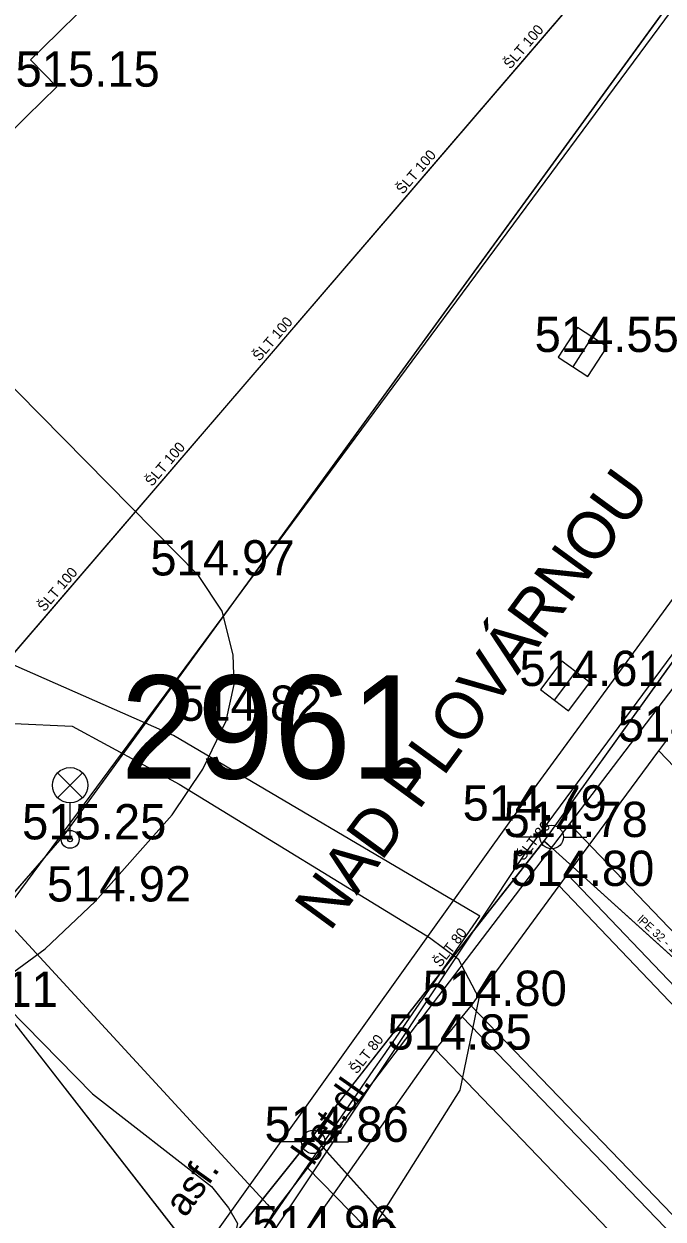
# Model space of a CAD drawing. Extents: x -668867 to -667827, y -1131943 to -1131019.
# Drawn here: x -668407.09 to -668393.5, y -1131308.01 to -1131282.61 of the extents above; entities that cross this region are included whole.
import ezdxf

# ---------------------------------------------------------------- set-up
doc = ezdxf.new("R2010")
doc.units = 0
for name, color, linetype in [('G_Bod_tecka', 7, 'Continuous'), ('G_Bod_vyska', 7, 'Continuous'), ('G_Budovy_Objekty', 7, 'Continuous'), ('G_Budovy_vstupy', 7, 'Continuous'), ('G_Cesty_Schody', 7, 'Continuous'), ('G_Objekty_technicke', 7, 'Continuous'), ('G_Plochy_zpevnene', 7, 'Continuous'), ('G_Ploty', 7, 'Continuous'), ('G_Popisy_Nazvy', 7, 'Continuous'), ('G_Popisy_povrchu', 7, 'Continuous'), ('G_Site-kanalizace', 7, 'Continuous'), ('G_Site-vodovod', 7, 'Continuous'), ('G_Z_ELsilove_podz_kotovane', 7, 'Continuous'), ('G_Z_PLYNY_podz_geodeticky', 7, 'Continuous'), ('G_Z_PLYNY_podz_priblizne', 7, 'Continuous'), ('G_Z_SPOJE_podz_geodeticky', 7, 'Continuous'), ('G_Z_SPOJE_podz_kotovane', 7, 'Continuous'), ('G_Z_SPOJE_podz_priblizne', 7, 'Continuous'), ('G_Z_VODA_podz_kotovane', 7, 'Continuous'), ('Vrstva 1', 7, 'Continuous'), ('Vrstva 17', 7, 'Continuous'), ('Vrstva 25', 7, 'Continuous'), ('Vrstva 27', 7, 'Continuous'), ('Vrstva 28', 7, 'Continuous'), ('Vrstva 4', 7, 'Continuous'), ('Vrstva 6', 7, 'Continuous')]:
    doc.layers.add(name, color=color, linetype=linetype)

msp = doc.modelspace()

# ---------------------------------------------------------------- linework, layer by layer
at = {"layer": 'G_Bod_tecka'}
for p, q in [((-668406.39, -1131283.94), (-668406.39, -1131283.94)), ((-668395.21, -1131289.58), (-668395.21, -1131289.58)), ((-668403.38, -1131294.33), (-668403.38, -1131294.33)), ((-668395.58, -1131296.68), (-668395.58, -1131296.68)), ((-668402.79, -1131297.42), (-668402.79, -1131297.42)), ((-668396.74, -1131299.54), (-668396.74, -1131299.54)), ((-668406.11, -1131299.94), (-668406.11, -1131299.94)), ((-668395.87, -1131299.89), (-668395.87, -1131299.89)), ((-668395.71, -1131300.93), (-668395.71, -1131300.93)), ((-668405.58, -1131301.26), (-668405.58, -1131301.26)), ((-668397.58, -1131303.48), (-668397.58, -1131303.48)), ((-668398.34, -1131304.41), (-668398.34, -1131304.41)), ((-668400.94, -1131306.37), (-668400.94, -1131306.37))]:
    msp.add_line(p, q, dxfattribs=at)
at = {"layer": 'G_Budovy_Objekty'}
for p, q in [((-668406.7, -1131283.12), (-668406.95, -1131283.37)), ((-668406.95, -1131283.37), (-668406.39, -1131283.94)), ((-668406.39, -1131283.94), (-668407.03, -1131284.57))]:
    msp.add_line(p, q, dxfattribs=at)
at = {"layer": 'G_Budovy_vstupy'}
for p, q in [((-668406.7, -1131283.12), (-668404.99, -1131281.44)), ((-668408.8, -1131286.3), (-668407.03, -1131284.57))]:
    msp.add_line(p, q, dxfattribs=at)
at = {"layer": 'G_Cesty_Schody'}
for p, q in [((-668395.53, -1131300.69), (-668393.59, -1131298.06)), ((-668397.58, -1131303.48), (-668395.71, -1131300.93)), ((-668398.34, -1131304.41), (-668397.77, -1131303.71))]:
    msp.add_line(p, q, dxfattribs=at)
at = {"layer": 'G_Objekty_technicke'}
for p, q in [((-668406.375, -1131298.525), (-668405.845, -1131299.055)), ((-668406.375, -1131299.055), (-668405.845, -1131298.525)), ((-668406.11, -1131299.94), (-668406.11, -1131299.165))]:
    msp.add_line(p, q, dxfattribs=at)
for centre, radius in [((-668406.11, -1131298.79), 0.375), ((-668406.11, -1131299.94), 0.19), ((-668406.11, -1131299.94), 0.05)]:
    msp.add_circle(centre, radius, dxfattribs=at)
at = {"layer": 'G_Plochy_zpevnene'}
for p, q in [((-668396.74, -1131299.54), (-668370.22, -1131263.27)), ((-668393.59, -1131298.06), (-668380.72, -1131311.45)), ((-668395.71, -1131300.93), (-668395.53, -1131300.69)), ((-668392.71, -1131303.64), (-668395.53, -1131300.69)), ((-668383.32, -1131313.92), (-668395.71, -1131300.93)), ((-668384.46, -1131317.1), (-668397.58, -1131303.48)), ((-668397.77, -1131303.71), (-668384.67, -1131317.3)), ((-668401.21, -1131308.48), (-668398.34, -1131304.41)), ((-668398.34, -1131304.41), (-668387.54, -1131315.64))]:
    msp.add_line(p, q, dxfattribs=at)
for points in [[(-668412.14, -1131303.62), (-668410.38, -1131303.79), (-668409.49, -1131303.72), (-668408.62, -1131303.5), (-668407.77, -1131303.09), (-668406.64, -1131302.27), (-668405.58, -1131301.26), (-668403.94, -1131299.42), (-668403.29, -1131298.45), (-668402.79, -1131297.42), (-668402.62, -1131296.65), (-668402.64, -1131296.02), (-668402.88, -1131295.09), (-668403.38, -1131294.33), (-668406.74, -1131290.92), (-668410.1, -1131287.52)], [(-668405.04, -1131311.14), (-668400.89, -1131305.34), (-668396.74, -1131299.54)]]:
    msp.add_lwpolyline(points, dxfattribs=at)
at = {"layer": 'G_Ploty'}
for p, q in [((-668393.59, -1131298.06), (-668393.44, -1131297.86)), ((-668397.77, -1131303.71), (-668397.58, -1131303.48))]:
    msp.add_line(p, q, dxfattribs=at)
at = {"layer": 'G_Site-kanalizace'}
for p, q in [((-668395.414, -1131289.895), (-668395.006, -1131289.265)), ((-668395.806, -1131296.979), (-668395.354, -1131296.381))]:
    msp.add_line(p, q, dxfattribs=at)
for points in [[(-668395.1, -1131290.098), (-668394.692, -1131289.468), (-668395.322, -1131289.061), (-668395.729, -1131289.69)], [(-668395.508, -1131297.205), (-668395.056, -1131296.606), (-668395.654, -1131296.154), (-668396.106, -1131296.753)]]:
    msp.add_lwpolyline(points, close=True, dxfattribs=at)
at = {"layer": 'G_Site-vodovod'}
for p, q in [((-668396.12, -1131299.89), (-668396.62, -1131299.89)), ((-668395.62, -1131299.89), (-668395.12, -1131299.89)), ((-668401.19, -1131306.37), (-668401.69, -1131306.37)), ((-668400.69, -1131306.37), (-668400.19, -1131306.37))]:
    msp.add_line(p, q, dxfattribs=at)
for centre in [(-668395.87, -1131299.89), (-668400.94, -1131306.37)]:
    msp.add_circle(centre, 0.25, dxfattribs=at)
at = {"layer": 'G_Z_ELsilove_podz_kotovane'}
for points in [[(-668413.74, -1131320.95), (-668412.29, -1131319.3), (-668403.95, -1131313.7), (-668402.11, -1131310.49), (-668408.44, -1131302.38), (-668406.24, -1131299.85), (-668388.22, -1131275.11), (-668370.91, -1131251.68), (-668351.39, -1131226.2), (-668349.57, -1131222.57), (-668349.25, -1131218.16), (-668350.22, -1131215.68), (-668344.03, -1131209.01), (-668341.17, -1131210.62), (-668339.446, -1131210.257)], [(-668391.059, -1131326.485), (-668393.139, -1131326.586), (-668397.359, -1131322.132), (-668401.827, -1131316.85), (-668404.353, -1131313.154), (-668404.432, -1131312.537), (-668404.205, -1131311.918), (-668396.448, -1131300.262), (-668387.867, -1131288.666), (-668374.945, -1131271.002), (-668369.514, -1131264.264), (-668369.07, -1131264.168), (-668368.835, -1131264.173), (-668367.399, -1131265.82), (-668367.28, -1131266.247), (-668367.41, -1131266.554)], [(-668407.304, -1131297.476), (-668406.066, -1131297.537), (-668403.791, -1131298.768), (-668398.466, -1131302.023), (-668397.86, -1131302.482), (-668397.42, -1131303.318), (-668397.822, -1131305.269), (-668400.34, -1131309.262), (-668401.094, -1131310.572), (-668401.963, -1131312.793), (-668402.482, -1131315.191), (-668402.168, -1131316.646), (-668402.382, -1131317.738), (-668402.221, -1131318.503), (-668401.066, -1131320.731), (-668400.467, -1131321.433), (-668399.736, -1131322.478)], [(-668407.419, -1131303.526), (-668405.636, -1131305.349), (-668403.104, -1131307.319), (-668402.743, -1131307.771), (-668402.548, -1131308.107), (-668402.686, -1131308.704), (-668404.248, -1131311.36), (-668404.664, -1131312.129), (-668404.738, -1131313.253), (-668404.419, -1131313.84), (-668404.086, -1131314.347), (-668399.465, -1131320.256), (-668398.56, -1131321.379), (-668398.29, -1131321.723)]]:
    msp.add_lwpolyline(points, dxfattribs=at)
at = {"layer": 'G_Z_PLYNY_podz_geodeticky'}
for points in [[(-668337.427, -1131211.521), (-668350.47, -1131225.57), (-668355.06, -1131231.31), (-668361.9, -1131239.88), (-668407.57, -1131301.56)], [(-668329.849, -1131216.265), (-668331.65, -1131218.17), (-668336.59, -1131223.38), (-668341.4, -1131229.35), (-668345.77, -1131234.76), (-668350.37, -1131240.51), (-668354.78, -1131246.26), (-668359.23, -1131252.11), (-668363.64, -1131257.91), (-668367.21, -1131262.48), (-668373.55, -1131270.81), (-668377.88, -1131276.49), (-668382.55, -1131282.62), (-668386.72, -1131288.1), (-668391.28, -1131294.08), (-668395.49, -1131299.61), (-668401.06, -1131306.92), (-668401.78, -1131307.86)], [(-668401.06, -1131306.92), (-668389.6, -1131318.65)], [(-668401.78, -1131307.86), (-668406.03, -1131315.04), (-668386.12, -1131338.64)]]:
    msp.add_lwpolyline(points, dxfattribs=at)
at = {"layer": 'G_Z_PLYNY_podz_priblizne'}
for points in [[(-668424.99, -1131282.65), (-668407.57, -1131301.56), (-668401.91, -1131307.7), (-668401.78, -1131307.86)], [(-668395.49, -1131299.61), (-668383.48, -1131312.14)]]:
    msp.add_lwpolyline(points, dxfattribs=at)
at = {"layer": 'G_Z_SPOJE_podz_geodeticky'}
for points in [[(-668399.65, -1131304.83), (-668399.46, -1131304.56), (-668397.4, -1131301.57), (-668403.91, -1131297.73), (-668415.34, -1131292.7), (-668420, -1131287.01)], [(-668400.5, -1131306.07), (-668399.65, -1131304.83)], [(-668394.8, -1131323.55), (-668401.11, -1131316.98), (-668404.82, -1131312.34), (-668400.67, -1131306.32), (-668400.5, -1131306.07)]]:
    msp.add_lwpolyline(points, dxfattribs=at)
at = {"layer": 'G_Z_SPOJE_podz_kotovane'}
for points in [[(-668399.65, -1131304.83), (-668399.46, -1131304.56), (-668397.4, -1131301.57), (-668403.91, -1131297.73), (-668415.34, -1131292.7), (-668420, -1131287.01)], [(-668400.5, -1131306.07), (-668399.65, -1131304.83)], [(-668394.8, -1131323.55), (-668401.11, -1131316.98), (-668404.82, -1131312.34), (-668400.67, -1131306.32), (-668400.5, -1131306.07)]]:
    msp.add_lwpolyline(points, dxfattribs=at)
at = {"layer": 'G_Z_SPOJE_podz_priblizne'}
for points in [[(-668399.65, -1131304.83), (-668399.46, -1131304.56), (-668397.4, -1131301.57), (-668403.91, -1131297.73), (-668415.34, -1131292.7), (-668420, -1131287.01)], [(-668400.5, -1131306.07), (-668399.65, -1131304.83)], [(-668394.8, -1131323.55), (-668401.11, -1131316.98), (-668404.82, -1131312.34), (-668400.67, -1131306.32), (-668400.5, -1131306.07)]]:
    msp.add_lwpolyline(points, dxfattribs=at)
at = {"layer": 'G_Z_VODA_podz_kotovane'}
for points in [[(-668338.17, -1131213.47), (-668351.36, -1131229.33), (-668353.35, -1131231.71), (-668353.37, -1131231.75), (-668354.63, -1131233.25), (-668385.18, -1131269.99), (-668391.31, -1131277.36), (-668413.4, -1131303.06)], [(-668367.08, -1131260.8), (-668367.09, -1131260.81), (-668374.43, -1131270.37), (-668375.17, -1131271.33), (-668375.25, -1131271.44), (-668379.57, -1131277.34), (-668383.56, -1131282.79), (-668383.56, -1131282.79), (-668388.23, -1131289.05), (-668388.25, -1131289.08), (-668392.31, -1131294.78), (-668396, -1131299.93), (-668396.03, -1131299.97), (-668400.83, -1131306.08), (-668400.94, -1131306.24), (-668400.99, -1131306.3), (-668406.72, -1131313.47), (-668406.73, -1131313.49), (-668407.08, -1131313.88)], [(-668396.03, -1131299.97), (-668395.86, -1131300.13), (-668384.31, -1131310.56)], [(-668400.94, -1131306.24), (-668400.79, -1131306.42), (-668400.66, -1131306.57)], [(-668400.66, -1131306.57), (-668388.95, -1131319.57), (-668387.06, -1131321.69)]]:
    msp.add_lwpolyline(points, dxfattribs=at)
at = {"layer": 'Vrstva 1'}
msp.add_line((-668406.24, -1131299.85), (-668406.24, -1131299.85), dxfattribs=at)
at = {"layer": 'Vrstva 17'}
for p, q in [((-668406.24, -1131299.85), (-668388.22, -1131275.11)), ((-668408.44, -1131302.38), (-668406.24, -1131299.85)), ((-668402.11, -1131310.49), (-668408.44, -1131302.38))]:
    msp.add_line(p, q, dxfattribs=at)
at = {"layer": 'Vrstva 25'}
for points in [[(-668396.033, -1131299.969), (-668395.858, -1131300.127), (-668384.311, -1131310.564)], [(-668400.659, -1131306.574), (-668388.948, -1131319.574), (-668387.057, -1131321.692)]]:
    msp.add_lwpolyline(points, dxfattribs=at)
at = {"layer": 'Vrstva 27'}
for points in [[(-668338.172, -1131213.47), (-668351.363, -1131229.328), (-668353.348, -1131231.715), (-668353.374, -1131231.746), (-668354.633, -1131233.247), (-668385.183, -1131269.991), (-668391.313, -1131277.364), (-668413.397, -1131303.063)], [(-668367.082, -1131260.801), (-668367.088, -1131260.809), (-668374.429, -1131270.367), (-668375.17, -1131271.332), (-668375.25, -1131271.442), (-668379.568, -1131277.339), (-668383.56, -1131282.79), (-668383.562, -1131282.793), (-668388.23, -1131289.054), (-668388.251, -1131289.082), (-668392.309, -1131294.781), (-668396.001, -1131299.93), (-668396.033, -1131299.969), (-668400.834, -1131306.083), (-668400.938, -1131306.237), (-668400.992, -1131306.302), (-668406.715, -1131313.472), (-668406.726, -1131313.486), (-668407.083, -1131313.882)]]:
    msp.add_lwpolyline(points, dxfattribs=at)
at = {"layer": 'Vrstva 28'}
msp.add_lwpolyline([(-668400.938, -1131306.237), (-668400.788, -1131306.418), (-668400.659, -1131306.574)], dxfattribs=at)
at = {"layer": 'Vrstva 6'}
for p, q in [((-668395.858, -1131300.127), (-668395.858, -1131300.127)), ((-668400.788, -1131306.418), (-668400.788, -1131306.418))]:
    msp.add_line(p, q, dxfattribs=at)

# ---------------------------------------------------------------- texts
at = {"layer": 'G_Bod_vyska'}
for s, p in [('515.15', (-668407.271, -1131283.94)), ('514.55', (-668396.232, -1131289.58)), ('514.97', (-668404.404, -1131294.33)), ('514.61', (-668396.554, -1131296.68)), ('514.82', (-668403.812, -1131297.42)), ('514.72', (-668394.462, -1131297.86)), ('514.79', (-668397.764, -1131299.54)), ('515.25', (-668407.132, -1131299.94)), ('514.78', (-668396.892, -1131299.89)), ('514.80', (-668396.754, -1131300.93)), ('514.92', (-668406.604, -1131301.26)), ('514.80', (-668398.614, -1131303.48)), ('515.11', (-668409.439, -1131303.5)), ('514.85', (-668399.362, -1131304.41)), ('514.86', (-668401.976, -1131306.37)), ('514.96', (-668402.238, -1131308.48))]:
    msp.add_text(s, height=0.75, dxfattribs=at).set_placement(p)
at = {"layer": 'G_Popisy_Nazvy'}
msp.add_text('NAD PLOVÁRNOU', height=1, rotation=53.8292, dxfattribs=at).set_placement((-668400.587, -1131301.923))
at = {"layer": 'G_Popisy_povrchu'}
for s, rotation, p in [('bet.dl.', 54.8411, (-668400.944, -1131306.899)), ('asf.', 54.3937, (-668403.661, -1131307.999))]:
    msp.add_text(s, height=0.6, rotation=rotation, dxfattribs=at).set_placement(p)
at = {"layer": 'Vrstva 4'}
for s, height, rotation, p in [('ŠLT 100', 0.2194, 49.3053, (-668396.748, -1131283.58)), ('ŠLT 100', 0.2194, 49.2929, (-668399.035, -1131286.242)), ('ŠLT 100', 0.2194, 49.2929, (-668402.085, -1131289.791)), ('ŠLT 100', 0.2194, 49.2929, (-668404.372, -1131292.453)), ('ŠLT 100', 0.2194, 49.3365, (-668406.66, -1131295.115)), ('ŠLT 80', 0.2194, 51.982, (-668396.466, -1131300.408)), ('lPE 32 - 1"', 0.17551, 317.8648, (-668394.064, -1131301.666)), ('ŠLT 80', 0.2194, 51.982, (-668398.239, -1131302.675)), ('ŠLT 80', 0.2194, 51.982, (-668400.013, -1131304.941))]:
    msp.add_text(s, height=height, rotation=rotation, dxfattribs=at).set_placement(p)
msp.add_text('2961', height=2.1939, dxfattribs=at).set_placement((-668405.037, -1131298.649))

doc.saveas('drawing.dxf')
